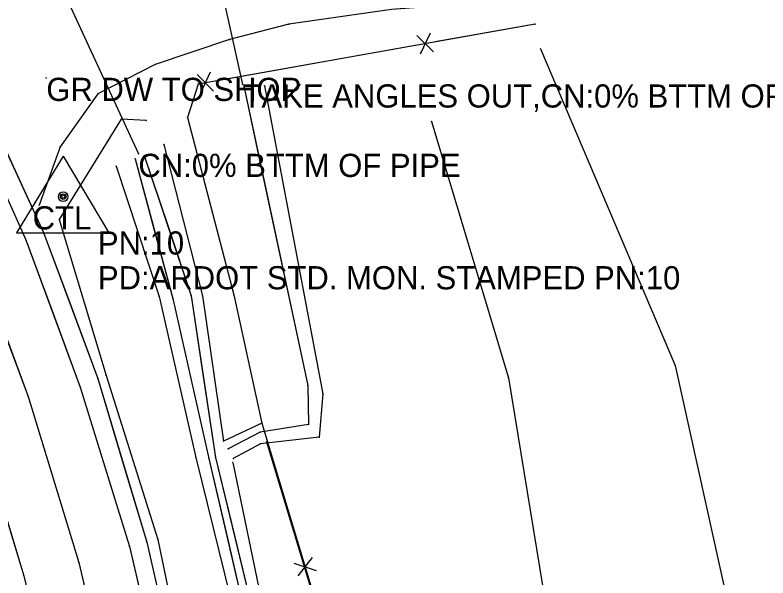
# Model space of a CAD drawing. Extents: x -99999 to 591807, y -99999 to 347168.
# Drawn here: x 588596 to 588758.3, y 345803.3 to 345924.7 of the extents above; entities that cross this region are included whole.
import ezdxf

# ---------------------------------------------------------------- set-up
doc = ezdxf.new("R2010")
doc.units = 0
for name, color, linetype in [('S_BREAKLINE', 7, 'Continuous'), ('S_DITCHLINE', 7, 'Continuous'), ('S_DRG_PT_SYM', 7, 'Continuous'), ('S_DRIVEWAY', 7, 'Continuous'), ('S_EDGE_PAVEMENT', 7, 'Continuous'), ('S_FENCE', 7, 'Continuous'), ('S_GRD_PT_SYM', 7, 'Continuous'), ('S_MSC_PT_SYM', 7, 'Continuous'), ('S_PAVEMENT_CROWN', 7, 'Continuous'), ('S_PRIMARY_CTL', 7, 'Continuous'), ('S_PRIMARY_CTL_ANNOT', 7, 'Continuous'), ('S_RDW_PT_SYM', 7, 'Continuous'), ('S_SHOULDER', 7, 'Continuous'), ('S_SIDE_DRAIN', 7, 'Continuous'), ('S_SIDE_DRAIN_ANNOT', 7, 'Continuous'), ('S_SURVEY_TEXT_ANNOT', 7, 'Continuous')]:
    doc.layers.add(name, color=color, linetype=linetype)

msp = doc.modelspace()

# ---------------------------------------------------------------- linework, layer by layer
at = {"layer": 'S_BREAKLINE'}
for points in [[(588708.08, 345922.73), (588635.45, 345909.8), (588633.12, 345902.57), (588643.11, 345864.36), (588649.19, 345836.65), (588640.93, 345832.82)], [(588709.23, 345917.41), (588738.28, 345849.11), (588759.52, 345753.19), (588776.45, 345663.8), (588799.17, 345587.06), (588826.92, 345501.14), (588855.64, 345416.24), (588845.53, 345290.12), (588847.65, 345252.05)], [(588649.72, 345909.45), (588662.35, 345843), (588661.53, 345833.63), (588648.89, 345832.23), (588643.02, 345829.02)], [(588624.24, 345901.93), (588618.85, 345902.22), (588605.5, 345880.61), (588615.62, 345846.94), (588626.77, 345811.58), (588634.39, 345774.77), (588643.3, 345728.51), (588648.82, 345686.6), (588655.41, 345641.18), (588661.15, 345603.84), (588667.75, 345558.22), (588673.72, 345520.6), (588680.03, 345471.84), (588686.17, 345431.09), (588691.15, 345391.28), (588697.45, 345351.38), (588702.87, 345317.84), (588708.54, 345276.89), (588714.45, 345238.55), (588718.86, 345198.93), (588725.64, 345160.39), (588730.67, 345119.29), (588731.09, 345112.27)], [(588685.76, 345901.75), (588702.37, 345846.43), (588718.38, 345748.49), (588736.94, 345657.3), (588761.62, 345575.96), (588787.42, 345488.29), (588814.88, 345403.52), (588808.38, 345294.83), (588809.34, 345255.32)], [(588628.04, 345896.8), (588636.36, 345864.11), (588640.93, 345832.82)], [(588617.74, 345892.11), (588627.02, 345863.98), (588634.95, 345829.29), (588643.57, 345794.26), (588660.55, 345743.08), (588666.37, 345681.13), (588673.4, 345633.78), (588679.09, 345577.18), (588687.3, 345524.37), (588688.58, 345508.07), (588680.83, 345498.32), (588692.71, 345440.77), (588705.25, 345367.38), (588707.6, 345356.79), (588720.56, 345325.81), (588725.68, 345277.15), (588736.07, 345250.56), (588745.48, 345190.65)], [(588650.18, 345832.62), (588677.65, 345741.77), (588694.99, 345639.52), (588705.06, 345562.37), (588720.23, 345470.33), (588726.73, 345390.37), (588741.99, 345300.16), (588757.48, 345256.39)], [(588642.9, 345828.16), (588649.84, 345794.79), (588665.62, 345742.31), (588672.08, 345684.23), (588681.44, 345635.79), (588689.72, 345575.35), (588697.32, 345523.2), (588698.7, 345506.43), (588689.37, 345495.16), (588698.11, 345441.67), (588711.09, 345368.1), (588714.76, 345356.74), (588727.1, 345329.38), (588732.56, 345278.32), (588749.18, 345251.82), (588754.96, 345191.81)]]:
    msp.add_lwpolyline(points, dxfattribs=at)
at = {"layer": 'S_DITCHLINE'}
for points in [[(588709.33, 345928.34), (588677.1, 345925.89), (588654.98, 345922.74), (588642.19, 345919.41), (588626.18, 345914.06), (588613.83, 345907.69), (588605.68, 345896.3), (588601.18, 345883.72)], [(588709.33, 345928.34), (588693.22, 345927.12), (588677.1, 345925.89), (588654.98, 345922.74), (588642.19, 345919.41), (588626.18, 345914.06), (588613.83, 345907.69), (588605.68, 345896.3), (588601.18, 345883.72)], [(588621.84, 345893.69), (588629.96, 345863.53), (588637.77, 345829.01), (588645.75, 345794.64), (588662.97, 345741.75), (588668.58, 345680.85), (588676.01, 345633.28), (588682.43, 345576.4), (588689.45, 345524), (588691.57, 345507.82), (588684.16, 345496.45), (588694.48, 345441.14), (588707.93, 345367.35), (588709.31, 345356.72), (588722.33, 345326.05), (588729.11, 345277.3), (588737.99, 345251.31), (588749.45, 345190.72)], [(588621.84, 345893.69), (588625.9, 345878.61), (588629.96, 345863.53), (588633.86, 345846.27), (588637.77, 345829.01), (588641.76, 345811.83), (588645.75, 345794.64), (588650.05, 345781.42), (588654.36, 345768.2), (588658.66, 345754.97), (588662.97, 345741.75), (588664.37, 345726.53), (588665.78, 345711.3), (588667.18, 345696.08), (588668.58, 345680.85), (588672.3, 345657.07)], [(588623.83, 345894.43), (588633.9, 345864.11), (588639.2, 345829.29), (588647.45, 345795.03), (588664.28, 345741.74), (588670.78, 345683.92), (588678.95, 345635.24), (588686.91, 345576.28), (588693.9, 345523.47), (588694.27, 345507.04), (588686.96, 345495.31), (588696.5, 345441.16), (588709.78, 345368.13), (588712.25, 345356.79), (588724.62, 345327.12), (588730.93, 345277.7), (588741.81, 345251.89), (588752.43, 345192.99)], [(588623.83, 345894.43), (588628.87, 345879.27), (588633.9, 345864.11), (588636.55, 345846.7), (588639.2, 345829.29), (588643.32, 345812.16), (588647.45, 345795.03), (588651.65, 345781.71), (588655.86, 345768.39), (588660.07, 345755.06), (588664.28, 345741.74), (588665.9, 345727.28), (588667.53, 345712.83), (588669.16, 345698.37), (588670.78, 345683.92), (588674.87, 345659.58), (588678.95, 345635.24)]]:
    msp.add_lwpolyline(points, dxfattribs=at)
at = {"layer": 'S_DRG_PT_SYM'}
for points in [[(588645.03, 345909.74), (588645.03, 345909.79), (588645.03, 345909.74), (588644.98, 345909.74), (588645.03, 345909.74), (588645.03, 345909.69), (588645.03, 345909.74), (588645.08, 345909.74)], [(588622.55, 345894.77), (588622.55, 345894.82), (588622.55, 345894.77), (588622.5, 345894.77), (588622.55, 345894.77), (588622.55, 345894.72), (588622.55, 345894.77), (588622.6, 345894.77)]]:
    msp.add_lwpolyline(points, dxfattribs=at)
at = {"layer": 'S_DRIVEWAY'}
for points in [[(588645.33, 345909.1), (588659.07, 345844.8), (588659.2, 345836.38), (588648.8, 345834.74), (588641.91, 345831.16)], [(588645.33, 345909.1), (588648.76, 345893.03), (588652.2, 345876.95), (588655.63, 345860.87), (588659.07, 345844.8), (588659.2, 345836.38), (588648.8, 345834.74), (588641.91, 345831.16)]]:
    msp.add_lwpolyline(points, dxfattribs=at)
at = {"layer": 'S_EDGE_PAVEMENT'}
for points in [[(588533.24, 345949.77), (588549.25, 345924.48), (588560.38, 345903.49), (588576.85, 345867.18), (588587.36, 345838.19), (588597.88, 345803.73), (588606.19, 345769.06), (588614.17, 345722.86), (588619.93, 345683.64), (588626.83, 345635.93), (588632.16, 345599.5), (588638.76, 345554.26), (588644.16, 345517.2), (588651.6, 345466.73), (588656.93, 345429.09), (588662.9, 345388.64), (588668.52, 345349.79), (588673.64, 345313.6), (588679.62, 345272.35), (588684.7, 345235.84), (588690.61, 345195.28), (588696.28, 345156.82), (588702.9, 345112.49), (588707.26, 345082.66)], [(588541.25, 345937.13), (588549.25, 345924.48), (588560.38, 345903.49), (588568.61, 345885.34), (588576.85, 345867.18), (588582.1, 345852.68), (588587.36, 345838.19), (588592.62, 345820.96), (588597.88, 345803.73), (588602.04, 345786.4), (588606.19, 345769.06), (588610.18, 345745.96), (588614.17, 345722.86), (588617.05, 345703.25), (588619.93, 345683.64), (588623.38, 345659.78), (588626.83, 345635.93)], [(588569.44, 345935.94), (588581.55, 345913.63), (588598.25, 345876.18), (588610.02, 345844.44), (588620.66, 345810.06), (588629.03, 345773.8), (588636.94, 345726.71), (588642.85, 345686.06), (588649.62, 345640.56), (588655.14, 345603.07), (588661.71, 345557.63), (588667.45, 345519.25), (588674.48, 345470.93), (588680.21, 345431.06), (588685.9, 345390.75), (588691.57, 345351.74), (588696.47, 345317.62), (588702.47, 345275.72), (588708.04, 345237.72), (588713.42, 345199.12), (588719.22, 345159.84), (588725.04, 345117.97), (588728.1, 345099.84)], [(588575.49, 345924.78), (588581.55, 345913.63), (588589.9, 345894.9), (588598.25, 345876.18), (588604.14, 345860.31), (588610.02, 345844.44), (588615.34, 345827.25), (588620.66, 345810.06), (588624.84, 345791.93), (588629.03, 345773.8), (588632.99, 345750.25), (588636.94, 345726.71), (588639.89, 345706.39), (588642.85, 345686.06), (588646.23, 345663.31), (588649.62, 345640.56)]]:
    msp.add_lwpolyline(points, dxfattribs=at)
at = {"layer": 'S_FENCE'}
for p, q in [((588708.08, 345922.73), (588635.45, 345909.8)), ((588685.44, 345920.78), (588683.34, 345916.24)), ((588686.16, 345916.74), (588682.62, 345920.27)), ((588638.77, 345908.31), (588635.23, 345911.84)), ((588638.05, 345912.34), (588635.94, 345907.81)), ((588635.45, 345909.8), (588633.12, 345902.57)), ((588633.12, 345902.57), (588643.11, 345864.36)), ((588643.11, 345864.36), (588649.19, 345836.65)), ((588649.19, 345836.65), (588677.65, 345741.77)), ((588660.02, 345807.66), (588656.92, 345803.73)), ((588656.1, 345806.48), (588660.85, 345804.91))]:
    msp.add_line(p, q, dxfattribs=at)
for points in [[(588708.08, 345922.73), (588686.54, 345918.89)], [(588682.23, 345918.13), (588639.15, 345910.46)], [(588635.45, 345909.8), (588633.12, 345902.57)], [(588633.12, 345902.57), (588643.11, 345864.36)], [(588643.11, 345864.36), (588649.19, 345836.65)], [(588649.19, 345836.65), (588657.63, 345808.51)]]:
    msp.add_lwpolyline(points, dxfattribs=at)
at = {"layer": 'S_GRD_PT_SYM'}
for points in [[(588654.98, 345922.74), (588654.99, 345922.7), (588654.98, 345922.74), (588655.02, 345922.76), (588654.98, 345922.74), (588654.96, 345922.79), (588654.98, 345922.74), (588654.93, 345922.73)], [(588708.08, 345922.73), (588708.09, 345922.68), (588708.08, 345922.73), (588708.13, 345922.74), (588708.08, 345922.73), (588708.07, 345922.78), (588708.08, 345922.73), (588708.03, 345922.72)], [(588642.19, 345919.41), (588642.2, 345919.37), (588642.19, 345919.41), (588642.23, 345919.43), (588642.19, 345919.41), (588642.17, 345919.46), (588642.19, 345919.41), (588642.14, 345919.4)], [(588709.23, 345917.41), (588709.28, 345917.43), (588709.23, 345917.41), (588709.21, 345917.46), (588709.23, 345917.41), (588709.18, 345917.39), (588709.23, 345917.41), (588709.25, 345917.37)], [(588626.18, 345914.06), (588626.2, 345914.01), (588626.18, 345914.06), (588626.22, 345914.08), (588626.18, 345914.06), (588626.15, 345914.1), (588626.18, 345914.06), (588626.13, 345914.03)], [(588635.45, 345909.8), (588635.5, 345909.78), (588635.45, 345909.8), (588635.47, 345909.85), (588635.45, 345909.8), (588635.4, 345909.82), (588635.45, 345909.8), (588635.44, 345909.75)], [(588649.72, 345909.45), (588649.77, 345909.46), (588649.72, 345909.45), (588649.71, 345909.5), (588649.72, 345909.45), (588649.67, 345909.44), (588649.72, 345909.45), (588649.73, 345909.4)], [(588645.33, 345909.1), (588645.33, 345909.15), (588645.33, 345909.1), (588645.28, 345909.1), (588645.33, 345909.1), (588645.33, 345909.05), (588645.33, 345909.1), (588645.38, 345909.1)], [(588613.83, 345907.69), (588613.87, 345907.66), (588613.83, 345907.69), (588613.86, 345907.73), (588613.83, 345907.69), (588613.79, 345907.72), (588613.83, 345907.69), (588613.8, 345907.65)], [(588618.85, 345902.22), (588618.89, 345902.19), (588618.85, 345902.22), (588618.87, 345902.26), (588618.85, 345902.22), (588618.8, 345902.24), (588618.85, 345902.22), (588618.82, 345902.17)], [(588624.24, 345901.93), (588624.24, 345901.88), (588624.24, 345901.93), (588624.29, 345901.93), (588624.24, 345901.93), (588624.25, 345901.98), (588624.24, 345901.93), (588624.19, 345901.94)], [(588633.12, 345902.57), (588633.17, 345902.58), (588633.12, 345902.57), (588633.11, 345902.61), (588633.12, 345902.57), (588633.07, 345902.55), (588633.12, 345902.57), (588633.13, 345902.52)], [(588685.76, 345901.75), (588685.8, 345901.77), (588685.76, 345901.75), (588685.74, 345901.8), (588685.76, 345901.75), (588685.71, 345901.74), (588685.76, 345901.75), (588685.77, 345901.7)], [(588628.04, 345896.8), (588628.09, 345896.81), (588628.04, 345896.8), (588628.02, 345896.84), (588628.04, 345896.8), (588627.99, 345896.78), (588628.04, 345896.8), (588628.05, 345896.75)], [(588605.68, 345896.3), (588605.73, 345896.29), (588605.68, 345896.3), (588605.7, 345896.35), (588605.68, 345896.3), (588605.64, 345896.32), (588605.68, 345896.3), (588605.67, 345896.26)], [(588621.84, 345893.69), (588621.89, 345893.71), (588621.84, 345893.69), (588621.83, 345893.74), (588621.84, 345893.69), (588621.79, 345893.68), (588621.84, 345893.69), (588621.85, 345893.65)], [(588623.83, 345894.43), (588623.87, 345894.45), (588623.83, 345894.43), (588623.81, 345894.48), (588623.83, 345894.43), (588623.78, 345894.42), (588623.83, 345894.43), (588623.84, 345894.39)], [(588617.74, 345892.11), (588617.79, 345892.12), (588617.74, 345892.11), (588617.72, 345892.15), (588617.74, 345892.11), (588617.69, 345892.09), (588617.74, 345892.11), (588617.75, 345892.06)], [(588601.18, 345883.72), (588601.22, 345883.7), (588601.18, 345883.72), (588601.19, 345883.76), (588601.18, 345883.72), (588601.13, 345883.73), (588601.18, 345883.72), (588601.16, 345883.67)], [(588605.5, 345880.61), (588605.55, 345880.63), (588605.5, 345880.61), (588605.48, 345880.66), (588605.5, 345880.61), (588605.45, 345880.6), (588605.5, 345880.61), (588605.51, 345880.57)], [(588627.02, 345863.98), (588627.07, 345863.99), (588627.02, 345863.98), (588627.01, 345864.02), (588627.02, 345863.98), (588626.98, 345863.96), (588627.02, 345863.98), (588627.04, 345863.93)], [(588633.9, 345864.11), (588633.95, 345864.12), (588633.9, 345864.11), (588633.9, 345864.16), (588633.9, 345864.11), (588633.85, 345864.11), (588633.9, 345864.11), (588633.91, 345864.07)], [(588636.36, 345864.11), (588636.41, 345864.12), (588636.36, 345864.11), (588636.35, 345864.16), (588636.36, 345864.11), (588636.31, 345864.1), (588636.36, 345864.11), (588636.37, 345864.06)], [(588643.11, 345864.36), (588643.15, 345864.37), (588643.11, 345864.36), (588643.09, 345864.41), (588643.11, 345864.36), (588643.06, 345864.35), (588643.11, 345864.36), (588643.12, 345864.31)], [(588629.96, 345863.53), (588630.01, 345863.54), (588629.96, 345863.53), (588629.95, 345863.58), (588629.96, 345863.53), (588629.91, 345863.52), (588629.96, 345863.53), (588629.97, 345863.48)], [(588738.28, 345849.11), (588738.33, 345849.12), (588738.28, 345849.11), (588738.27, 345849.16), (588738.28, 345849.11), (588738.23, 345849.1), (588738.28, 345849.11), (588738.29, 345849.06)], [(588615.62, 345846.94), (588615.67, 345846.95), (588615.62, 345846.94), (588615.6, 345846.99), (588615.62, 345846.94), (588615.57, 345846.92), (588615.62, 345846.94), (588615.63, 345846.89)], [(588702.37, 345846.43), (588702.41, 345846.44), (588702.37, 345846.43), (588702.36, 345846.48), (588702.37, 345846.43), (588702.32, 345846.43), (588702.37, 345846.43), (588702.37, 345846.38)], [(588659.07, 345844.8), (588659.07, 345844.85), (588659.07, 345844.8), (588659.02, 345844.8), (588659.07, 345844.8), (588659.07, 345844.75), (588659.07, 345844.8), (588659.12, 345844.8)], [(588662.35, 345843), (588662.4, 345842.99), (588662.35, 345843), (588662.35, 345843.05), (588662.35, 345843), (588662.3, 345843), (588662.35, 345843), (588662.35, 345842.95)], [(588649.19, 345836.65), (588649.21, 345836.6), (588649.19, 345836.65), (588649.23, 345836.67), (588649.19, 345836.65), (588649.17, 345836.69), (588649.19, 345836.65), (588649.14, 345836.63)], [(588659.2, 345836.38), (588659.2, 345836.43), (588659.2, 345836.38), (588659.15, 345836.38), (588659.2, 345836.38), (588659.2, 345836.33), (588659.2, 345836.38), (588659.25, 345836.38)], [(588648.8, 345834.74), (588648.8, 345834.79), (588648.8, 345834.74), (588648.75, 345834.74), (588648.8, 345834.74), (588648.8, 345834.69), (588648.8, 345834.74), (588648.85, 345834.74)], [(588661.53, 345833.63), (588661.54, 345833.58), (588661.53, 345833.63), (588661.58, 345833.63), (588661.53, 345833.63), (588661.53, 345833.68), (588661.53, 345833.63), (588661.48, 345833.62)], [(588640.93, 345832.82), (588640.98, 345832.83), (588640.93, 345832.82), (588640.93, 345832.87), (588640.93, 345832.82), (588640.89, 345832.81), (588640.93, 345832.82), (588640.94, 345832.77)], [(588640.93, 345832.82), (588640.96, 345832.78), (588640.93, 345832.82), (588640.98, 345832.84), (588640.93, 345832.82), (588640.91, 345832.87), (588640.93, 345832.82), (588640.89, 345832.8)], [(588648.89, 345832.23), (588648.91, 345832.19), (588648.89, 345832.23), (588648.93, 345832.26), (588648.89, 345832.23), (588648.86, 345832.28), (588648.89, 345832.23), (588648.84, 345832.21)], [(588650.18, 345832.62), (588650.23, 345832.63), (588650.18, 345832.62), (588650.17, 345832.67), (588650.18, 345832.62), (588650.13, 345832.6), (588650.18, 345832.62), (588650.2, 345832.57)], [(588641.91, 345831.16), (588641.91, 345831.21), (588641.91, 345831.16), (588641.86, 345831.16), (588641.91, 345831.16), (588641.91, 345831.11), (588641.91, 345831.16), (588641.96, 345831.16)], [(588634.95, 345829.29), (588635, 345829.3), (588634.95, 345829.29), (588634.93, 345829.34), (588634.95, 345829.29), (588634.9, 345829.28), (588634.95, 345829.29), (588634.96, 345829.24)], [(588637.77, 345829.01), (588637.82, 345829.02), (588637.77, 345829.01), (588637.76, 345829.06), (588637.77, 345829.01), (588637.72, 345829), (588637.77, 345829.01), (588637.78, 345828.96)], [(588639.2, 345829.29), (588639.25, 345829.3), (588639.2, 345829.29), (588639.19, 345829.34), (588639.2, 345829.29), (588639.15, 345829.28), (588639.2, 345829.29), (588639.21, 345829.24)], [(588642.9, 345828.16), (588642.95, 345828.17), (588642.9, 345828.16), (588642.89, 345828.21), (588642.9, 345828.16), (588642.85, 345828.15), (588642.9, 345828.16), (588642.91, 345828.11)], [(588643.02, 345829.02), (588643.04, 345828.98), (588643.02, 345829.02), (588643.06, 345829.05), (588643.02, 345829.02), (588643, 345829.07), (588643.02, 345829.02), (588642.98, 345829)], [(588626.77, 345811.58), (588626.82, 345811.59), (588626.77, 345811.58), (588626.76, 345811.63), (588626.77, 345811.58), (588626.72, 345811.57), (588626.77, 345811.58), (588626.78, 345811.53)]]:
    msp.add_lwpolyline(points, close=True, dxfattribs=at)
at = {"layer": 'S_MSC_PT_SYM'}
for points in [[(588708.08, 345922.73), (588708.08, 345922.78), (588708.08, 345922.73), (588708.03, 345922.73), (588708.08, 345922.73), (588708.08, 345922.68), (588708.08, 345922.73), (588708.13, 345922.73)], [(588602.7, 345911.16), (588602.7, 345911.21), (588602.7, 345911.16), (588602.65, 345911.16), (588602.7, 345911.16), (588602.7, 345911.11), (588602.7, 345911.16), (588602.75, 345911.16)], [(588635.45, 345909.8), (588635.45, 345909.85), (588635.45, 345909.8), (588635.4, 345909.8), (588635.45, 345909.8), (588635.45, 345909.75), (588635.45, 345909.8), (588635.5, 345909.8)], [(588633.12, 345902.57), (588633.12, 345902.62), (588633.12, 345902.57), (588633.07, 345902.57), (588633.12, 345902.57), (588633.12, 345902.52), (588633.12, 345902.57), (588633.17, 345902.57)], [(588643.11, 345864.36), (588643.11, 345864.41), (588643.11, 345864.36), (588643.06, 345864.36), (588643.11, 345864.36), (588643.11, 345864.31), (588643.11, 345864.36), (588643.16, 345864.36)], [(588649.19, 345836.65), (588649.19, 345836.7), (588649.19, 345836.65), (588649.14, 345836.65), (588649.19, 345836.65), (588649.19, 345836.6), (588649.19, 345836.65), (588649.24, 345836.65)]]:
    msp.add_lwpolyline(points, dxfattribs=at)
at = {"layer": 'S_PAVEMENT_CROWN'}
for points in [[(588560.06, 345929.96), (588571.31, 345908.67), (588587.66, 345872.48), (588598.75, 345842.4), (588609.73, 345806.6), (588617.97, 345771.15), (588625.58, 345724.38), (588631.45, 345685.22), (588638.38, 345638.52), (588643.85, 345601.75), (588650.48, 345555.87), (588655.89, 345518.36), (588662.96, 345470.1), (588668.73, 345430.24), (588674.46, 345389.14), (588680.31, 345350.53), (588685.24, 345315.85), (588691.31, 345273.41), (588696.56, 345236.41), (588702.29, 345197.14), (588707.93, 345158.2), (588714.7, 345114.95), (588717.67, 345091.03)], [(588560.06, 345929.96), (588571.31, 345908.67), (588579.49, 345890.58), (588587.66, 345872.48), (588593.21, 345857.44), (588598.75, 345842.4), (588604.24, 345824.5), (588609.73, 345806.6), (588613.85, 345788.88), (588617.97, 345771.15), (588621.77, 345747.77), (588625.58, 345724.38), (588628.52, 345704.8), (588631.45, 345685.22), (588634.91, 345661.87), (588638.38, 345638.52)]]:
    msp.add_lwpolyline(points, dxfattribs=at)
at = {"layer": 'S_PRIMARY_CTL'}
for p, q in [((588606.33, 345894.23), (588596.3, 345877.72)), ((588606.33, 345894.23), (588616.16, 345877.72)), ((588596.3, 345877.72), (588616.16, 345877.72))]:
    msp.add_line(p, q, dxfattribs=at)
for radius in [1.04, 0.609, 0.344]:
    msp.add_circle((588606.33, 345885.53), radius, dxfattribs=at)
at = {"layer": 'S_RDW_PT_SYM'}
for points in [[(588654.98, 345922.74), (588654.98, 345922.79), (588654.98, 345922.74), (588654.93, 345922.74), (588654.98, 345922.74), (588654.98, 345922.69), (588654.98, 345922.74), (588655.03, 345922.74)], [(588642.19, 345919.41), (588642.19, 345919.46), (588642.19, 345919.41), (588642.14, 345919.41), (588642.19, 345919.41), (588642.19, 345919.36), (588642.19, 345919.41), (588642.24, 345919.41)], [(588626.18, 345914.06), (588626.18, 345914.11), (588626.18, 345914.06), (588626.13, 345914.06), (588626.18, 345914.06), (588626.18, 345914.01), (588626.18, 345914.06), (588626.23, 345914.06)], [(588613.83, 345907.69), (588613.83, 345907.74), (588613.83, 345907.69), (588613.78, 345907.69), (588613.83, 345907.69), (588613.83, 345907.64), (588613.83, 345907.69), (588613.88, 345907.69)], [(588645.33, 345909.1), (588645.38, 345909.11), (588645.33, 345909.1), (588645.32, 345909.15), (588645.33, 345909.1), (588645.28, 345909.09), (588645.33, 345909.1), (588645.34, 345909.05)], [(588605.68, 345896.3), (588605.68, 345896.35), (588605.68, 345896.3), (588605.63, 345896.3), (588605.68, 345896.3), (588605.68, 345896.25), (588605.68, 345896.3), (588605.73, 345896.3)], [(588601.18, 345883.72), (588601.18, 345883.77), (588601.18, 345883.72), (588601.13, 345883.72), (588601.18, 345883.72), (588601.18, 345883.67), (588601.18, 345883.72), (588601.23, 345883.72)], [(588602.08, 345877.76), (588602.13, 345877.78), (588602.08, 345877.76), (588602.06, 345877.81), (588602.08, 345877.76), (588602.03, 345877.75), (588602.08, 345877.76), (588602.1, 345877.72)], [(588598.25, 345876.18), (588598.3, 345876.2), (588598.25, 345876.18), (588598.24, 345876.23), (588598.25, 345876.18), (588598.21, 345876.16), (588598.25, 345876.18), (588598.27, 345876.13)], [(588613.81, 345846.29), (588613.86, 345846.3), (588613.81, 345846.29), (588613.8, 345846.34), (588613.81, 345846.29), (588613.77, 345846.28), (588613.81, 345846.29), (588613.83, 345846.24)], [(588610.02, 345844.44), (588610.07, 345844.46), (588610.02, 345844.44), (588610.01, 345844.49), (588610.02, 345844.44), (588609.97, 345844.43), (588610.02, 345844.44), (588610.04, 345844.4)], [(588659.07, 345844.8), (588659.12, 345844.8), (588659.07, 345844.8), (588659.07, 345844.85), (588659.07, 345844.8), (588659.02, 345844.8), (588659.07, 345844.8), (588659.07, 345844.75)], [(588598.75, 345842.4), (588598.8, 345842.41), (588598.75, 345842.4), (588598.74, 345842.45), (588598.75, 345842.4), (588598.7, 345842.39), (588598.75, 345842.4), (588598.77, 345842.35)], [(588659.2, 345836.38), (588659.21, 345836.33), (588659.2, 345836.38), (588659.25, 345836.39), (588659.2, 345836.38), (588659.19, 345836.43), (588659.2, 345836.38), (588659.15, 345836.37)], [(588648.8, 345834.74), (588648.83, 345834.7), (588648.8, 345834.74), (588648.85, 345834.77), (588648.8, 345834.74), (588648.78, 345834.79), (588648.8, 345834.74), (588648.76, 345834.72)], [(588641.91, 345831.16), (588641.94, 345831.11), (588641.91, 345831.16), (588641.96, 345831.18), (588641.91, 345831.16), (588641.89, 345831.2), (588641.91, 345831.16), (588641.87, 345831.13)], [(588624.36, 345810.99), (588624.4, 345811), (588624.36, 345810.99), (588624.34, 345811.04), (588624.36, 345810.99), (588624.31, 345810.98), (588624.36, 345810.99), (588624.37, 345810.94)], [(588620.66, 345810.06), (588620.7, 345810.07), (588620.66, 345810.06), (588620.64, 345810.11), (588620.66, 345810.06), (588620.61, 345810.05), (588620.66, 345810.06), (588620.67, 345810.01)], [(588609.73, 345806.6), (588609.78, 345806.61), (588609.73, 345806.6), (588609.72, 345806.65), (588609.73, 345806.6), (588609.68, 345806.59), (588609.73, 345806.6), (588609.74, 345806.55)], [(588597.88, 345803.73), (588597.93, 345803.75), (588597.88, 345803.73), (588597.87, 345803.78), (588597.88, 345803.73), (588597.84, 345803.72), (588597.88, 345803.73), (588597.9, 345803.68)]]:
    msp.add_lwpolyline(points, close=True, dxfattribs=at)
at = {"layer": 'S_SHOULDER'}
for points in [[(588573.14, 345938.09), (588585.12, 345914.74), (588602.08, 345877.76), (588613.81, 345846.29), (588624.36, 345810.99), (588632.71, 345774.41), (588641.09, 345728.01), (588647.29, 345686.34), (588653.97, 345640.89), (588659.33, 345603.64), (588665.84, 345557.97), (588671.97, 345520.33), (588678.33, 345471.45), (588684.51, 345430.85), (588689.91, 345391.05)], [(588579.13, 345926.41), (588585.12, 345914.74), (588593.6, 345896.25), (588602.08, 345877.76), (588607.95, 345862.03), (588613.81, 345846.29), (588619.08, 345828.64), (588624.36, 345810.99), (588628.53, 345792.7), (588632.71, 345774.41), (588636.9, 345751.21), (588641.09, 345728.01), (588644.19, 345707.17), (588647.29, 345686.34), (588650.63, 345663.61), (588653.97, 345640.89)]]:
    msp.add_lwpolyline(points, dxfattribs=at)
at = {"layer": 'S_SIDE_DRAIN'}
for p, q in [((588636.28, 345948.55), (588645.03, 345909.74)), ((588602.19, 345938.87), (588622.55, 345894.77))]:
    msp.add_line(p, q, dxfattribs=at)

# ---------------------------------------------------------------- texts
at = {"layer": 'S_PRIMARY_CTL'}
msp.add_text('CTL', height=5, rotation=360, dxfattribs=at).set_placement((588599.75, 345878.45))
at = {"layer": 'S_PRIMARY_CTL_ANNOT'}
for s, p in [('PN:10', (588613.83, 345873.03)), ('PD:ARDOT STD. MON. STAMPED PN:10', (588613.83, 345865.53))]:
    msp.add_text(s, height=5, dxfattribs=at).set_placement(p)
at = {"layer": 'S_SIDE_DRAIN_ANNOT'}
for s, p in [('TAKE ANGLES OUT,CN:0% BTTM OF PIPE', (588645.03, 345904.74)), ('CN:0% BTTM OF PIPE', (588622.55, 345889.77))]:
    msp.add_text(s, height=5, dxfattribs=at).set_placement(p)
at = {"layer": 'S_SURVEY_TEXT_ANNOT'}
msp.add_text('GR DW TO SHOP', height=5, dxfattribs=at).set_placement((588602.7, 345906.16))

doc.saveas('drawing.dxf')
